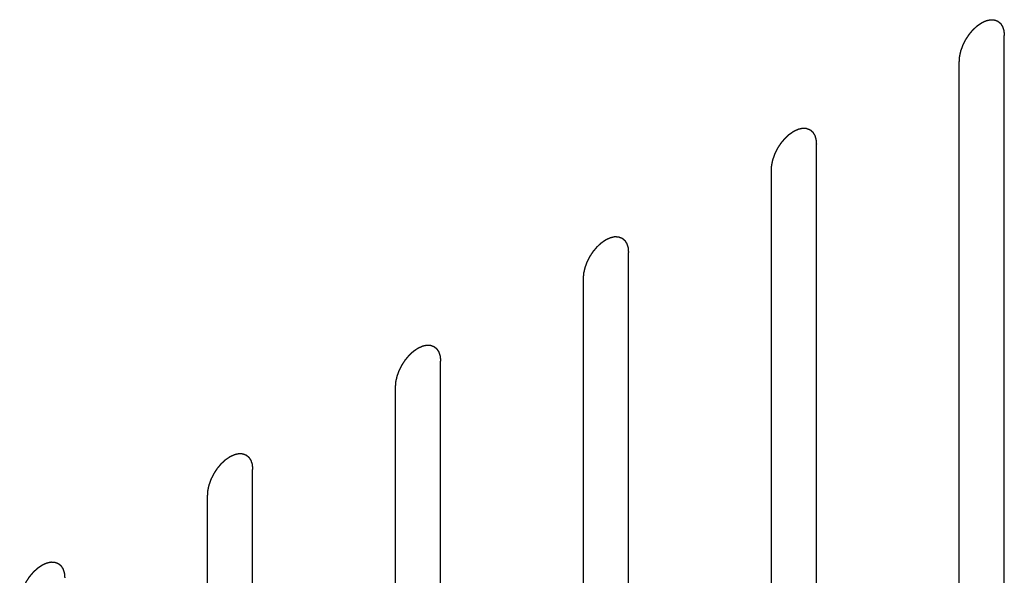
# Model space of a CAD drawing. Header units: inches. Extents: x 6 to 353, y 6 to 228.
# Tile 368 of 372: x 344.212 to 345.371, y 199.145 to 199.8. Entities that reach past the tile are written whole.
import ezdxf

# ---------------------------------------------------------------- set-up
doc = ezdxf.new("R2010")
doc.units = ezdxf.units.IN
doc.header["$LTSCALE"] = 19.946667
doc.header["$MEASUREMENT"] = 0
doc.linetypes.add('HIDDEN', pattern=[0.2, 0.1, -0.1])
doc.layers.add('08_ALL_COSMETICS', color=7, linetype='CONTINUOUS')

msp = doc.modelspace()

# ---------------------------------------------------------------- linework, layer by layer
at = {"layer": '08_ALL_COSMETICS', "color": 7, "linetype": 'HIDDEN'}
for p, q in [((345.3713, 198.8218), (345.3713, 199.7812)), ((345.3183, 198.7912), (345.3183, 199.7505)), ((345.15, 198.694), (345.15, 199.6534)), ((345.097, 198.6634), (345.097, 199.6228)), ((344.9287, 198.5662), (344.9287, 199.5256)), ((344.8756, 198.5356), (344.8756, 199.495)), ((344.7073, 198.4384), (344.7073, 199.3978)), ((344.6543, 198.4078), (344.6543, 199.3672)), ((344.486, 198.3107), (344.486, 199.27)), ((344.433, 198.28), (344.433, 199.2394))]:
    msp.add_line(p, q, dxfattribs=at)
for points in [[(345.3183, 199.7505), (345.3184, 199.7516), (345.3185, 199.7531), (345.3186, 199.755), (345.3187, 199.756), (345.3188, 199.7568), (345.319, 199.7576), (345.3192, 199.7587), (345.3195, 199.7601), (345.3198, 199.7615), (345.3201, 199.7625), (345.3202, 199.7634), (345.3206, 199.7642), (345.321, 199.7653), (345.3215, 199.7667), (345.322, 199.7681), (345.3224, 199.7692), (345.3227, 199.7701), (345.3231, 199.7709), (345.3237, 199.772), (345.3244, 199.7734), (345.3251, 199.7748), (345.3256, 199.7758), (345.326, 199.7767), (345.3266, 199.7774), (345.3272, 199.7785), (345.3281, 199.7797), (345.3289, 199.781), (345.3296, 199.782), (345.33, 199.7828), (345.3306, 199.7835), (345.3314, 199.7844), (345.3323, 199.7855), (345.3333, 199.7867), (345.334, 199.7876), (345.3346, 199.7883), (345.3352, 199.7888), (345.336, 199.7896), (345.3371, 199.7905), (345.3381, 199.7915), (345.3389, 199.7923), (345.3395, 199.7929), (345.3402, 199.7933), (345.3411, 199.7939), (345.3422, 199.7947), (345.3433, 199.7954), (345.344, 199.7959), (345.3445, 199.7962), (345.3448, 199.7965), (345.3451, 199.7966), (345.3455, 199.7968), (345.3463, 199.7972), (345.3474, 199.7977), (345.3484, 199.7982), (345.3492, 199.7985), (345.3496, 199.7987), (345.35, 199.7989), (345.3503, 199.7989), (345.3507, 199.799), (345.3514, 199.7992), (345.3524, 199.7994), (345.3535, 199.7997), (345.3542, 199.7998), (345.3546, 199.7999), (345.3549, 199.8), (345.3552, 199.8), (345.3556, 199.8), (345.3562, 199.7999), (345.3572, 199.7999), (345.3581, 199.7999), (345.3588, 199.7999), (345.3592, 199.7998), (345.3595, 199.7999), (345.3597, 199.7997), (345.3601, 199.7996), (345.3607, 199.7994), (345.3615, 199.7991), (345.3624, 199.7988), (345.363, 199.7986), (345.3633, 199.7984), (345.3636, 199.7984), (345.3637, 199.7982), (345.364, 199.7979), (345.3645, 199.7975), (345.3652, 199.797), (345.3659, 199.7964), (345.3664, 199.796), (345.3666, 199.7958), (345.3668, 199.7956), (345.367, 199.7954), (345.3672, 199.7951), (345.3675, 199.7945), (345.3681, 199.7937), (345.3686, 199.7929), (345.3689, 199.7923), (345.3691, 199.792), (345.3693, 199.7918), (345.3694, 199.7915), (345.3695, 199.7911), (345.3697, 199.7903), (345.37, 199.7893), (345.3703, 199.7883), (345.3706, 199.7876), (345.3707, 199.7872), (345.3708, 199.7869), (345.3708, 199.7866), (345.3709, 199.7861), (345.3709, 199.7852), (345.3711, 199.784), (345.3712, 199.7826), (345.3713, 199.7816), (345.3713, 199.7812)], [(345.097, 199.6228), (345.097, 199.6238), (345.0972, 199.6254), (345.0973, 199.6272), (345.0974, 199.6282), (345.0974, 199.629), (345.0977, 199.6298), (345.0979, 199.6309), (345.0982, 199.6323), (345.0985, 199.6337), (345.0988, 199.6348), (345.0989, 199.6356), (345.0993, 199.6364), (345.0997, 199.6375), (345.1002, 199.6389), (345.1007, 199.6403), (345.1011, 199.6414), (345.1014, 199.6423), (345.1018, 199.6431), (345.1024, 199.6442), (345.1031, 199.6456), (345.1037, 199.647), (345.1043, 199.6481), (345.1047, 199.6489), (345.1052, 199.6497), (345.1059, 199.6507), (345.1067, 199.652), (345.1076, 199.6532), (345.1082, 199.6542), (345.1087, 199.655), (345.1093, 199.6557), (345.1101, 199.6566), (345.111, 199.6577), (345.112, 199.6589), (345.1127, 199.6598), (345.1133, 199.6605), (345.1139, 199.661), (345.1147, 199.6618), (345.1158, 199.6628), (345.1168, 199.6637), (345.1176, 199.6645), (345.1182, 199.6651), (345.1189, 199.6655), (345.1198, 199.6661), (345.1209, 199.6669), (345.1219, 199.6676), (345.1227, 199.6682), (345.1231, 199.6685), (345.1235, 199.6687), (345.1238, 199.6688), (345.1242, 199.669), (345.125, 199.6694), (345.1261, 199.6699), (345.1271, 199.6704), (345.1279, 199.6707), (345.1283, 199.6709), (345.1286, 199.6711), (345.1289, 199.6712), (345.1293, 199.6713), (345.1301, 199.6714), (345.1311, 199.6717), (345.1321, 199.6719), (345.1329, 199.6721), (345.1333, 199.6721), (345.1336, 199.6722), (345.1339, 199.6722), (345.1342, 199.6722), (345.1349, 199.6722), (345.1359, 199.6721), (345.1368, 199.6721), (345.1375, 199.6721), (345.1379, 199.6721), (345.1382, 199.6721), (345.1384, 199.672), (345.1387, 199.6718), (345.1393, 199.6716), (345.1402, 199.6713), (345.141, 199.671), (345.1416, 199.6708), (345.142, 199.6706), (345.1422, 199.6706), (345.1424, 199.6704), (345.1427, 199.6702), (345.1432, 199.6698), (345.1439, 199.6692), (345.1445, 199.6686), (345.145, 199.6682), (345.1453, 199.668), (345.1455, 199.6679), (345.1457, 199.6676), (345.1459, 199.6673), (345.1462, 199.6667), (345.1467, 199.6659), (345.1472, 199.6651), (345.1476, 199.6645), (345.1478, 199.6642), (345.148, 199.664), (345.148, 199.6637), (345.1482, 199.6633), (345.1484, 199.6626), (345.1487, 199.6616), (345.149, 199.6605), (345.1492, 199.6598), (345.1494, 199.6594), (345.1495, 199.6592), (345.1495, 199.6588), (345.1495, 199.6583), (345.1496, 199.6575), (345.1497, 199.6563), (345.1499, 199.6548), (345.1499, 199.6539), (345.15, 199.6534)], [(344.8756, 199.495), (344.8757, 199.496), (344.8758, 199.4976), (344.876, 199.4994), (344.8761, 199.5004), (344.8761, 199.5012), (344.8763, 199.5021), (344.8766, 199.5031), (344.8769, 199.5045), (344.8772, 199.5059), (344.8775, 199.507), (344.8776, 199.5078), (344.8779, 199.5086), (344.8783, 199.5098), (344.8789, 199.5111), (344.8794, 199.5125), (344.8798, 199.5137), (344.88, 199.5145), (344.8805, 199.5153), (344.881, 199.5164), (344.8817, 199.5178), (344.8824, 199.5192), (344.883, 199.5203), (344.8834, 199.5211), (344.8839, 199.5219), (344.8846, 199.5229), (344.8854, 199.5242), (344.8862, 199.5254), (344.8869, 199.5265), (344.8874, 199.5272), (344.888, 199.5279), (344.8887, 199.5288), (344.8897, 199.5299), (344.8906, 199.5311), (344.8914, 199.532), (344.8919, 199.5327), (344.8926, 199.5332), (344.8934, 199.534), (344.8944, 199.535), (344.8955, 199.5359), (344.8963, 199.5367), (344.8969, 199.5373), (344.8976, 199.5377), (344.8984, 199.5383), (344.8995, 199.5391), (344.9006, 199.5399), (344.9014, 199.5404), (344.9018, 199.5407), (344.9022, 199.5409), (344.9025, 199.5411), (344.9029, 199.5413), (344.9037, 199.5416), (344.9047, 199.5421), (344.9058, 199.5426), (344.9066, 199.543), (344.907, 199.5432), (344.9073, 199.5433), (344.9076, 199.5434), (344.908, 199.5435), (344.9087, 199.5436), (344.9098, 199.5439), (344.9108, 199.5441), (344.9115, 199.5443), (344.9119, 199.5444), (344.9123, 199.5445), (344.9125, 199.5444), (344.9129, 199.5444), (344.9136, 199.5444), (344.9145, 199.5444), (344.9155, 199.5443), (344.9162, 199.5443), (344.9165, 199.5443), (344.9168, 199.5443), (344.9171, 199.5442), (344.9174, 199.5441), (344.918, 199.5438), (344.9189, 199.5435), (344.9197, 199.5432), (344.9203, 199.543), (344.9206, 199.5429), (344.9209, 199.5428), (344.9211, 199.5426), (344.9214, 199.5424), (344.9219, 199.542), (344.9225, 199.5414), (344.9232, 199.5408), (344.9237, 199.5405), (344.924, 199.5402), (344.9242, 199.5401), (344.9243, 199.5398), (344.9245, 199.5395), (344.9249, 199.5389), (344.9254, 199.5381), (344.9259, 199.5373), (344.9263, 199.5368), (344.9265, 199.5364), (344.9266, 199.5362), (344.9267, 199.5359), (344.9269, 199.5355), (344.9271, 199.5348), (344.9274, 199.5338), (344.9277, 199.5328), (344.9279, 199.5321), (344.928, 199.5317), (344.9282, 199.5314), (344.9282, 199.531), (344.9282, 199.5305), (344.9283, 199.5297), (344.9284, 199.5285), (344.9285, 199.527), (344.9286, 199.5261), (344.9287, 199.5256)], [(344.6543, 199.3672), (344.6544, 199.3682), (344.6545, 199.3698), (344.6547, 199.3716), (344.6548, 199.3727), (344.6548, 199.3734), (344.655, 199.3743), (344.6552, 199.3754), (344.6556, 199.3767), (344.6559, 199.3781), (344.6561, 199.3792), (344.6563, 199.38), (344.6566, 199.3809), (344.657, 199.382), (344.6575, 199.3834), (344.658, 199.3848), (344.6584, 199.3859), (344.6587, 199.3867), (344.6592, 199.3875), (344.6597, 199.3886), (344.6604, 199.39), (344.6611, 199.3914), (344.6617, 199.3925), (344.6621, 199.3934), (344.6626, 199.3941), (344.6632, 199.3951), (344.6641, 199.3964), (344.6649, 199.3977), (344.6656, 199.3987), (344.6661, 199.3995), (344.6667, 199.4001), (344.6674, 199.401), (344.6684, 199.4022), (344.6693, 199.4033), (344.6701, 199.4042), (344.6706, 199.4049), (344.6713, 199.4055), (344.6721, 199.4062), (344.6731, 199.4072), (344.6741, 199.4082), (344.675, 199.4089), (344.6756, 199.4095), (344.6762, 199.4099), (344.6771, 199.4106), (344.6782, 199.4113), (344.6793, 199.4121), (344.6801, 199.4126), (344.6805, 199.4129), (344.6808, 199.4132), (344.6811, 199.4133), (344.6816, 199.4135), (344.6823, 199.4138), (344.6834, 199.4143), (344.6845, 199.4148), (344.6852, 199.4152), (344.6857, 199.4154), (344.686, 199.4155), (344.6863, 199.4156), (344.6867, 199.4157), (344.6874, 199.4159), (344.6885, 199.4161), (344.6895, 199.4163), (344.6902, 199.4165), (344.6906, 199.4166), (344.6909, 199.4167), (344.6912, 199.4166), (344.6916, 199.4166), (344.6923, 199.4166), (344.6932, 199.4166), (344.6942, 199.4165), (344.6948, 199.4165), (344.6952, 199.4165), (344.6955, 199.4165), (344.6958, 199.4164), (344.6961, 199.4163), (344.6967, 199.4161), (344.6975, 199.4157), (344.6984, 199.4154), (344.699, 199.4152), (344.6993, 199.4151), (344.6996, 199.415), (344.6998, 199.4148), (344.7001, 199.4146), (344.7005, 199.4142), (344.7012, 199.4136), (344.7019, 199.4131), (344.7024, 199.4127), (344.7027, 199.4124), (344.7029, 199.4123), (344.703, 199.412), (344.7032, 199.4117), (344.7036, 199.4111), (344.7041, 199.4103), (344.7046, 199.4095), (344.705, 199.409), (344.7052, 199.4087), (344.7053, 199.4084), (344.7054, 199.4081), (344.7055, 199.4077), (344.7057, 199.407), (344.7061, 199.406), (344.7064, 199.405), (344.7066, 199.4043), (344.7067, 199.4039), (344.7068, 199.4036), (344.7068, 199.4032), (344.7069, 199.4027), (344.707, 199.4019), (344.7071, 199.4007), (344.7072, 199.3993), (344.7073, 199.3983), (344.7073, 199.3978)], [(344.433, 199.2394), (344.4331, 199.2405), (344.4332, 199.242), (344.4333, 199.2438), (344.4334, 199.2449), (344.4335, 199.2457), (344.4337, 199.2465), (344.4339, 199.2476), (344.4342, 199.249), (344.4345, 199.2503), (344.4348, 199.2514), (344.435, 199.2522), (344.4353, 199.2531), (344.4357, 199.2542), (344.4362, 199.2556), (344.4367, 199.257), (344.4371, 199.2581), (344.4374, 199.2589), (344.4378, 199.2598), (344.4384, 199.2609), (344.4391, 199.2622), (344.4398, 199.2636), (344.4403, 199.2647), (344.4407, 199.2656), (344.4413, 199.2663), (344.4419, 199.2673), (344.4428, 199.2686), (344.4436, 199.2699), (344.4443, 199.2709), (344.4447, 199.2717), (344.4453, 199.2723), (344.4461, 199.2733), (344.447, 199.2744), (344.448, 199.2755), (344.4487, 199.2764), (344.4493, 199.2772), (344.4499, 199.2777), (344.4508, 199.2785), (344.4518, 199.2794), (344.4528, 199.2804), (344.4536, 199.2811), (344.4543, 199.2818), (344.4549, 199.2822), (344.4558, 199.2828), (344.4569, 199.2835), (344.458, 199.2843), (344.4587, 199.2848), (344.4592, 199.2851), (344.4595, 199.2854), (344.4598, 199.2855), (344.4603, 199.2857), (344.461, 199.286), (344.4621, 199.2866), (344.4632, 199.287), (344.4639, 199.2874), (344.4643, 199.2876), (344.4647, 199.2878), (344.465, 199.2878), (344.4654, 199.2879), (344.4661, 199.2881), (344.4671, 199.2883), (344.4682, 199.2885), (344.4689, 199.2887), (344.4693, 199.2888), (344.4696, 199.2889), (344.4699, 199.2889), (344.4703, 199.2889), (344.4709, 199.2888), (344.4719, 199.2888), (344.4728, 199.2888), (344.4735, 199.2887), (344.4739, 199.2887), (344.4742, 199.2887), (344.4744, 199.2886), (344.4748, 199.2885), (344.4754, 199.2883), (344.4762, 199.288), (344.4771, 199.2876), (344.4777, 199.2874), (344.478, 199.2873), (344.4783, 199.2872), (344.4785, 199.287), (344.4787, 199.2868), (344.4792, 199.2864), (344.4799, 199.2859), (344.4806, 199.2853), (344.4811, 199.2849), (344.4813, 199.2847), (344.4816, 199.2845), (344.4817, 199.2842), (344.4819, 199.2839), (344.4823, 199.2834), (344.4828, 199.2826), (344.4833, 199.2818), (344.4836, 199.2812), (344.4838, 199.2809), (344.484, 199.2807), (344.4841, 199.2803), (344.4842, 199.2799), (344.4844, 199.2792), (344.4847, 199.2782), (344.4851, 199.2772), (344.4853, 199.2765), (344.4854, 199.2761), (344.4855, 199.2758), (344.4855, 199.2754), (344.4856, 199.275), (344.4856, 199.2741), (344.4858, 199.2729), (344.4859, 199.2715), (344.486, 199.2705), (344.486, 199.27)], [(344.2117, 199.1116), (344.2117, 199.1127), (344.2119, 199.1142), (344.212, 199.1161), (344.2121, 199.1171), (344.2121, 199.1179), (344.2124, 199.1187), (344.2126, 199.1198), (344.2129, 199.1212), (344.2132, 199.1225), (344.2135, 199.1236), (344.2136, 199.1245), (344.214, 199.1253), (344.2144, 199.1264), (344.2149, 199.1278), (344.2154, 199.1292), (344.2158, 199.1303), (344.2161, 199.1311), (344.2165, 199.132), (344.2171, 199.1331), (344.2178, 199.1345), (344.2185, 199.1358), (344.219, 199.1369), (344.2194, 199.1378), (344.2199, 199.1385), (344.2206, 199.1396), (344.2214, 199.1408), (344.2223, 199.1421), (344.2229, 199.1431), (344.2234, 199.1439), (344.224, 199.1446), (344.2248, 199.1455), (344.2257, 199.1466), (344.2267, 199.1478), (344.2274, 199.1486), (344.228, 199.1494), (344.2286, 199.1499), (344.2294, 199.1507), (344.2305, 199.1516), (344.2315, 199.1526), (344.2323, 199.1534), (344.2329, 199.154), (344.2336, 199.1544), (344.2345, 199.155), (344.2356, 199.1558), (344.2367, 199.1565), (344.2374, 199.157), (344.2379, 199.1573), (344.2382, 199.1576), (344.2385, 199.1577), (344.2389, 199.1579), (344.2397, 199.1583), (344.2408, 199.1588), (344.2418, 199.1593), (344.2426, 199.1596), (344.243, 199.1598), (344.2433, 199.16), (344.2436, 199.16), (344.2441, 199.1601), (344.2448, 199.1603), (344.2458, 199.1605), (344.2468, 199.1608), (344.2476, 199.1609), (344.248, 199.161), (344.2483, 199.1611), (344.2486, 199.1611), (344.249, 199.1611), (344.2496, 199.161), (344.2506, 199.161), (344.2515, 199.161), (344.2522, 199.161), (344.2526, 199.1609), (344.2529, 199.161), (344.2531, 199.1608), (344.2535, 199.1607), (344.254, 199.1605), (344.2549, 199.1602), (344.2557, 199.1599), (344.2563, 199.1597), (344.2567, 199.1595), (344.2569, 199.1595), (344.2571, 199.1593), (344.2574, 199.159), (344.2579, 199.1586), (344.2586, 199.1581), (344.2593, 199.1575), (344.2597, 199.1571), (344.26, 199.1569), (344.2602, 199.1567), (344.2604, 199.1565), (344.2606, 199.1562), (344.2609, 199.1556), (344.2614, 199.1548), (344.2619, 199.154), (344.2623, 199.1534), (344.2625, 199.1531), (344.2627, 199.1529), (344.2628, 199.1525), (344.2629, 199.1522), (344.2631, 199.1514), (344.2634, 199.1504), (344.2637, 199.1494), (344.264, 199.1487), (344.2641, 199.1483), (344.2642, 199.148), (344.2642, 199.1477), (344.2643, 199.1472), (344.2643, 199.1463), (344.2644, 199.1451), (344.2646, 199.1437), (344.2647, 199.1427), (344.2647, 199.1423)]]:
    msp.add_open_spline(points, degree=3, knots=[0, 0, 0, 0, 0.03125, 0.046875, 0.054688, 0.0625, 0.070312, 0.078125, 0.09375, 0.109375, 0.117188, 0.125, 0.132812, 0.140625, 0.15625, 0.171875, 0.179688, 0.1875, 0.195312, 0.203125, 0.21875, 0.234375, 0.242188, 0.25, 0.257812, 0.265625, 0.28125, 0.296875, 0.304688, 0.3125, 0.320312, 0.328125, 0.34375, 0.359375, 0.367188, 0.375, 0.382812, 0.390625, 0.40625, 0.421875, 0.429688, 0.4375, 0.445312, 0.453125, 0.46875, 0.484375, 0.492188, 0.496094, 0.5, 0.503906, 0.507812, 0.515625, 0.53125, 0.546875, 0.554688, 0.558594, 0.5625, 0.566406, 0.570312, 0.578125, 0.59375, 0.609375, 0.617188, 0.621094, 0.625, 0.628906, 0.632812, 0.640625, 0.65625, 0.671875, 0.679688, 0.683594, 0.6875, 0.691406, 0.695312, 0.703125, 0.71875, 0.734375, 0.742188, 0.746094, 0.75, 0.753906, 0.757812, 0.765625, 0.78125, 0.796875, 0.804688, 0.808594, 0.8125, 0.816406, 0.820312, 0.828125, 0.84375, 0.859375, 0.867188, 0.871094, 0.875, 0.878906, 0.882812, 0.890625, 0.90625, 0.921875, 0.929688, 0.933594, 0.9375, 0.941406, 0.945312, 0.953125, 0.96875, 0.984375, 1, 1, 1, 1], dxfattribs=at)

doc.saveas('drawing.dxf')
